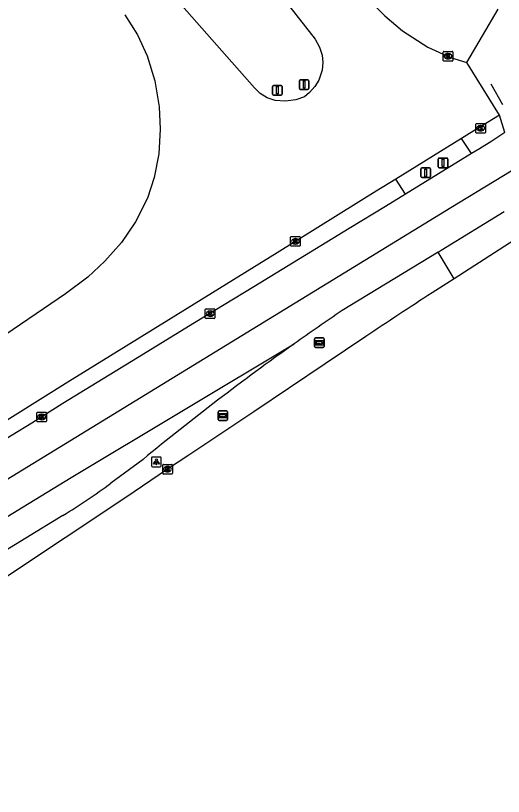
# Model space of a CAD drawing. Extents: x 157466 to 158888, y 383063 to 384677.
# Drawn here: x 157844.3 to 157894.8, y 383118.6 to 383199.4 of the extents above; entities that cross this region are included whole.
import ezdxf

# ---------------------------------------------------------------- set-up
doc = ezdxf.new("R2010")
doc.units = 0
for name, color, linetype in [('IMGEO_Afsluitpaal', 7, 'Continuous'), ('IMGEO_Berm_groen', 7, 'Continuous'), ('IMGEO_Berm_open', 7, 'Continuous'), ('IMGEO_Hek', 7, 'Continuous'), ('IMGEO_Kolk', 7, 'Continuous'), ('IMGEO_Lichtpunt', 7, 'Continuous'), ('IMGEO_OVBaan_gesloten', 7, 'Continuous'), ('IMGEO_Rijbaan_autoweg', 7, 'Continuous'), ('IMGEO_Rijbaan_regionaal_gesloten', 7, 'Continuous'), ('IMGEO_Wegwijzer', 7, 'Continuous')]:
    doc.layers.add(name, color=color, linetype=linetype)

msp = doc.modelspace()

# ---------------------------------------------------------------- linework, layer by layer
at = {"layer": 'IMGEO_Afsluitpaal'}
for p, q in [((157873.651, 383191.876), (157873.651, 383192.676)), ((157873.651, 383192.676), (157873.651, 383191.876)), ((157873.751, 383192.776), (157874.541, 383192.776)), ((157874.541, 383192.776), (157873.751, 383192.776)), ((157874.641, 383192.676), (157874.641, 383191.876)), ((157874.641, 383191.876), (157874.641, 383192.676)), ((157870.881, 383191.287), (157870.881, 383192.087)), ((157870.881, 383192.087), (157870.881, 383191.287)), ((157870.981, 383192.187), (157871.771, 383192.187)), ((157871.771, 383192.187), (157870.981, 383192.187)), ((157871.871, 383192.087), (157871.871, 383191.287)), ((157871.871, 383191.287), (157871.871, 383192.087)), ((157874.541, 383191.776), (157873.751, 383191.776)), ((157873.751, 383191.776), (157874.541, 383191.776)), ((157871.771, 383191.187), (157870.981, 383191.187)), ((157870.981, 383191.187), (157871.771, 383191.187)), ((157888.034, 383183.767), (157888.034, 383184.567)), ((157888.034, 383184.567), (157888.034, 383183.767)), ((157888.134, 383184.667), (157888.924, 383184.667)), ((157888.924, 383184.667), (157888.134, 383184.667)), ((157889.024, 383184.567), (157889.024, 383183.767)), ((157889.024, 383183.767), (157889.024, 383184.567)), ((157886.232, 383182.744), (157886.232, 383183.544)), ((157886.232, 383183.544), (157886.232, 383182.744)), ((157886.332, 383183.644), (157887.122, 383183.644)), ((157887.122, 383183.644), (157886.332, 383183.644)), ((157887.222, 383183.544), (157887.222, 383182.744)), ((157887.222, 383182.744), (157887.222, 383183.544)), ((157888.924, 383183.667), (157888.134, 383183.667)), ((157888.134, 383183.667), (157888.924, 383183.667)), ((157887.122, 383182.644), (157886.332, 383182.644)), ((157886.332, 383182.644), (157887.122, 383182.644))]:
    msp.add_line(p, q, dxfattribs=at)
for points in [[(157874.071, 383192.651), (157874.221, 383192.651), (157874.221, 383191.901), (157874.071, 383191.901), (157874.071, 383192.651)], [(157871.301, 383192.062), (157871.451, 383192.062), (157871.451, 383191.312), (157871.301, 383191.312), (157871.301, 383192.062)], [(157888.454, 383184.542), (157888.604, 383184.542), (157888.604, 383183.792), (157888.454, 383183.792), (157888.454, 383184.542)], [(157886.652, 383183.519), (157886.802, 383183.519), (157886.802, 383182.769), (157886.652, 383182.769), (157886.652, 383183.519)]]:
    msp.add_lwpolyline(points, dxfattribs=at)
for centre, start, end in [((157873.751, 383192.676), 90, 180), ((157873.751, 383192.676), 90, 180), ((157874.541, 383192.676), 0, 90), ((157874.541, 383192.676), 360, 90), ((157870.981, 383192.087), 90, 180), ((157870.981, 383192.087), 90, 180), ((157871.771, 383192.087), 0, 90), ((157871.771, 383192.087), 360, 90), ((157873.751, 383191.876), 180, 270), ((157873.751, 383191.876), 180, 270), ((157874.541, 383191.876), 270, 0), ((157874.541, 383191.876), 270, 0), ((157870.981, 383191.287), 180, 270), ((157870.981, 383191.287), 180, 270), ((157871.771, 383191.287), 270, 0), ((157871.771, 383191.287), 270, 0), ((157888.134, 383184.567), 90, 180), ((157888.134, 383184.567), 90, 180), ((157888.924, 383184.567), 0, 90), ((157888.924, 383184.567), 360, 90), ((157886.332, 383183.544), 90, 180), ((157886.332, 383183.544), 90, 180), ((157887.122, 383183.544), 0, 90), ((157887.122, 383183.544), 360, 90), ((157888.134, 383183.767), 180, 270), ((157888.134, 383183.767), 180, 270), ((157888.924, 383183.767), 270, 0), ((157888.924, 383183.767), 270, 0), ((157886.332, 383182.744), 180, 270), ((157886.332, 383182.744), 180, 270), ((157887.122, 383182.744), 270, 0), ((157887.122, 383182.744), 270, 0)]:
    msp.add_arc(centre, 0.1, start, end, dxfattribs=at)
at = {"layer": 'IMGEO_Berm_groen'}
for points in [[(157890.988, 383194.548), (157894.253, 383200.099)], [(157894.92, 383187.296), (157894.369, 383189.107)]]:
    msp.add_lwpolyline(points, dxfattribs=at)
at = {"layer": 'IMGEO_Berm_open'}
for points in [[(157891.471, 383185.128), (157890.451, 383186.697)], [(157884.657, 383180.939), (157883.653, 383182.477)], [(157889.672, 383172.169), (157888.031, 383174.934)]]:
    msp.add_lwpolyline(points, dxfattribs=at)
at = {"layer": 'IMGEO_Hek'}
msp.add_lwpolyline([(157893.466, 383192.367), (157894.699, 383190.221)], dxfattribs=at)
at = {"layer": 'IMGEO_Kolk'}
for p, q in [((157888.547, 383194.782), (157888.547, 383195.634)), ((157888.622, 383195.708), (157889.474, 383195.708)), ((157889.548, 383195.634), (157889.548, 383194.782)), ((157889.058, 383194.928), (157889.033, 383194.928)), ((157889.035, 383195.488), (157889.06, 383195.488)), ((157889.474, 383194.708), (157888.622, 383194.708)), ((157891.921, 383187.323), (157891.921, 383188.175)), ((157891.996, 383188.249), (157892.848, 383188.249)), ((157892.409, 383188.029), (157892.434, 383188.029)), ((157892.922, 383188.175), (157892.922, 383187.323)), ((157892.848, 383187.249), (157891.996, 383187.249)), ((157892.432, 383187.469), (157892.407, 383187.469)), ((157872.745, 383175.612), (157872.745, 383176.464)), ((157872.82, 383176.538), (157873.672, 383176.538)), ((157873.233, 383176.318), (157873.258, 383176.318)), ((157873.746, 383176.464), (157873.746, 383175.612)), ((157873.672, 383175.538), (157872.82, 383175.538)), ((157873.256, 383175.758), (157873.231, 383175.758)), ((157863.915, 383168.125), (157863.915, 383168.977)), ((157863.99, 383169.051), (157864.842, 383169.051)), ((157864.916, 383168.977), (157864.916, 383168.125)), ((157864.426, 383168.271), (157864.401, 383168.271)), ((157864.403, 383168.831), (157864.428, 383168.831)), ((157864.842, 383168.051), (157863.99, 383168.051)), ((157846.469, 383157.423), (157846.469, 383158.275)), ((157846.544, 383158.349), (157847.396, 383158.349)), ((157846.98, 383157.569), (157846.955, 383157.569)), ((157846.957, 383158.129), (157846.982, 383158.129)), ((157847.47, 383158.275), (157847.47, 383157.423)), ((157847.396, 383157.349), (157846.544, 383157.349)), ((157859.506, 383152.016), (157859.506, 383152.868)), ((157859.581, 383152.942), (157860.433, 383152.942)), ((157859.994, 383152.722), (157860.019, 383152.722)), ((157860.507, 383152.868), (157860.507, 383152.016)), ((157860.433, 383151.942), (157859.581, 383151.942)), ((157860.017, 383152.162), (157859.992, 383152.162))]:
    msp.add_line(p, q, dxfattribs=at)
for points in [[(157888.547, 383194.782), (157888.547, 383195.634)], [(157888.622, 383195.708), (157889.474, 383195.708)], [(157889.548, 383195.634), (157889.548, 383194.782)], [(157888.868, 383195.408), (157888.991, 383195.408), (157888.991, 383195.257), (157889.121, 383195.408), (157889.285, 383195.408), (157889.139, 383195.257), (157889.292, 383195.008), (157889.14, 383195.008), (157889.055, 383195.172), (157888.991, 383195.105), (157888.991, 383195.008), (157888.868, 383195.008), (157888.868, 383195.408)], [(157889.474, 383194.708), (157888.622, 383194.708)], [(157891.921, 383187.323), (157891.921, 383188.175)], [(157891.996, 383188.249), (157892.848, 383188.249)], [(157892.242, 383187.949), (157892.365, 383187.949), (157892.365, 383187.798), (157892.495, 383187.949), (157892.659, 383187.949), (157892.513, 383187.798), (157892.666, 383187.549), (157892.514, 383187.549), (157892.429, 383187.713), (157892.365, 383187.646), (157892.365, 383187.549), (157892.242, 383187.549), (157892.242, 383187.949)], [(157892.922, 383188.175), (157892.922, 383187.323)], [(157892.848, 383187.249), (157891.996, 383187.249)], [(157872.745, 383175.612), (157872.745, 383176.464)], [(157872.82, 383176.538), (157873.672, 383176.538)], [(157873.066, 383176.238), (157873.189, 383176.238), (157873.189, 383176.087), (157873.319, 383176.238), (157873.483, 383176.238), (157873.337, 383176.087), (157873.49, 383175.838), (157873.338, 383175.838), (157873.253, 383176.002), (157873.189, 383175.935), (157873.189, 383175.838), (157873.066, 383175.838), (157873.066, 383176.238)], [(157873.746, 383176.464), (157873.746, 383175.612)], [(157873.672, 383175.538), (157872.82, 383175.538)], [(157863.915, 383168.125), (157863.915, 383168.977)], [(157863.99, 383169.051), (157864.842, 383169.051)], [(157864.916, 383168.977), (157864.916, 383168.125)], [(157864.236, 383168.751), (157864.359, 383168.751), (157864.359, 383168.6), (157864.489, 383168.751), (157864.653, 383168.751), (157864.507, 383168.6), (157864.66, 383168.351), (157864.508, 383168.351), (157864.423, 383168.515), (157864.359, 383168.448), (157864.359, 383168.351), (157864.236, 383168.351), (157864.236, 383168.751)], [(157864.842, 383168.051), (157863.99, 383168.051)], [(157846.469, 383157.423), (157846.469, 383158.275)], [(157846.544, 383158.349), (157847.396, 383158.349)], [(157846.79, 383158.049), (157846.913, 383158.049), (157846.913, 383157.898), (157847.043, 383158.049), (157847.207, 383158.049), (157847.061, 383157.898), (157847.214, 383157.649), (157847.062, 383157.649), (157846.977, 383157.813), (157846.913, 383157.746), (157846.913, 383157.649), (157846.79, 383157.649), (157846.79, 383158.049)], [(157847.47, 383158.275), (157847.47, 383157.423)], [(157847.396, 383157.349), (157846.544, 383157.349)], [(157859.506, 383152.016), (157859.506, 383152.868)], [(157859.581, 383152.942), (157860.433, 383152.942)], [(157860.507, 383152.868), (157860.507, 383152.016)], [(157860.433, 383151.942), (157859.581, 383151.942)], [(157859.827, 383152.642), (157859.95, 383152.642), (157859.95, 383152.491), (157860.08, 383152.642), (157860.244, 383152.642), (157860.098, 383152.491), (157860.251, 383152.242), (157860.099, 383152.242), (157860.014, 383152.406), (157859.95, 383152.339), (157859.95, 383152.242), (157859.827, 383152.242), (157859.827, 383152.642)]]:
    msp.add_lwpolyline(points, dxfattribs=at)
for centre, start, end in [((157888.624, 383195.632), 91.55205, 178.44795), ((157888.624, 383195.632), 91.55205, 178.44795), ((157889.472, 383195.632), 1.55205, 88.44795), ((157889.472, 383195.632), 1.55205, 88.44795), ((157888.624, 383194.784), 181.55205, 268.44795), ((157888.624, 383194.784), 181.55205, 268.44795), ((157889.472, 383194.784), 271.55205, 358.44795), ((157889.472, 383194.784), 271.55205, 358.44795), ((157891.998, 383188.173), 91.55205, 178.44795), ((157891.998, 383188.173), 91.55205, 178.44795), ((157892.846, 383188.173), 1.55205, 88.44795), ((157892.846, 383188.173), 1.55205, 88.44795), ((157891.998, 383187.325), 181.55205, 268.44795), ((157891.998, 383187.325), 181.55205, 268.44795), ((157892.846, 383187.325), 271.55205, 358.44795), ((157892.846, 383187.325), 271.55205, 358.44795), ((157872.822, 383176.462), 91.55205, 178.44795), ((157872.822, 383176.462), 91.55205, 178.44795), ((157873.67, 383176.462), 1.55205, 88.44795), ((157873.67, 383176.462), 1.55205, 88.44795), ((157872.822, 383175.614), 181.55205, 268.44795), ((157872.822, 383175.614), 181.55205, 268.44795), ((157873.67, 383175.614), 271.55205, 358.44795), ((157873.67, 383175.614), 271.55205, 358.44795), ((157863.992, 383168.975), 91.55205, 178.44795), ((157863.992, 383168.975), 91.55205, 178.44795), ((157864.84, 383168.975), 1.55205, 88.44795), ((157864.84, 383168.975), 1.55205, 88.44795), ((157863.992, 383168.127), 181.55205, 268.44795), ((157863.992, 383168.127), 181.55205, 268.44795), ((157864.84, 383168.127), 271.55205, 358.44795), ((157864.84, 383168.127), 271.55205, 358.44795), ((157846.546, 383158.273), 91.55205, 178.44795), ((157846.546, 383158.273), 91.55205, 178.44795), ((157847.394, 383158.273), 1.55205, 88.44795), ((157847.394, 383158.273), 1.55205, 88.44795), ((157846.546, 383157.425), 181.55205, 268.44795), ((157846.546, 383157.425), 181.55205, 268.44795), ((157847.394, 383157.425), 271.55205, 358.44795), ((157847.394, 383157.425), 271.55205, 358.44795), ((157859.583, 383152.866), 91.55205, 178.44795), ((157859.583, 383152.866), 91.55205, 178.44795), ((157860.431, 383152.866), 1.55205, 88.44795), ((157860.431, 383152.866), 1.55205, 88.44795), ((157859.583, 383152.018), 181.55205, 268.44795), ((157859.583, 383152.018), 181.55205, 268.44795), ((157860.431, 383152.018), 271.55205, 358.44795), ((157860.431, 383152.018), 271.55205, 358.44795)]:
    msp.add_arc(centre, 0.0765, start, end, dxfattribs=at)
for centre, major_axis, ratio, start_param, end_param in [((157889.034, 383195.208), (-0.387, 0.002), 0.722429, 4.712389, 7.853982), ((157889.059, 383195.208), (-0.39, 0.002), 0.717154, 1.570796, 4.712389), ((157892.408, 383187.749), (-0.387, 0.002), 0.722429, 4.712389, 7.853982), ((157892.433, 383187.749), (-0.39, 0.002), 0.717154, 1.570796, 4.712389), ((157873.232, 383176.038), (-0.387, 0.002), 0.722429, 4.712389, 7.853982), ((157873.257, 383176.038), (-0.39, 0.002), 0.717154, 1.570796, 4.712389), ((157864.402, 383168.551), (-0.387, 0.002), 0.722429, 4.712389, 7.853982), ((157864.427, 383168.551), (-0.39, 0.002), 0.717154, 1.570796, 4.712389), ((157846.956, 383157.849), (-0.387, 0.002), 0.722429, 4.712389, 7.853982), ((157846.981, 383157.849), (-0.39, 0.002), 0.717154, 1.570796, 4.712389), ((157859.993, 383152.442), (-0.387, 0.002), 0.722429, 4.712389, 7.853982), ((157860.018, 383152.442), (-0.39, 0.002), 0.717154, 1.570796, 4.712389)]:
    msp.add_ellipse(centre, major_axis=major_axis, ratio=ratio, start_param=start_param, end_param=end_param, dxfattribs=at)
at = {"layer": 'IMGEO_Lichtpunt'}
for p, q in [((157858.352, 383153.604), (157858.352, 383152.797)), ((157858.352, 383153.604), (157858.352, 383152.797)), ((157859.254, 383153.699), (157858.446, 383153.699)), ((157859.254, 383153.699), (157858.446, 383153.699)), ((157859.348, 383152.797), (157859.348, 383153.604)), ((157859.348, 383152.797), (157859.348, 383153.604)), ((157858.446, 383152.703), (157859.254, 383152.703)), ((157858.446, 383152.703), (157859.254, 383152.703))]:
    msp.add_line(p, q, dxfattribs=at)
for points in [[(157858.726, 383153.268), (157858.765, 383153.24), (157858.577, 383152.978), (157858.539, 383153.005), (157858.726, 383153.268)], [(157858.828, 383153.22), (157858.875, 383153.22), (157858.875, 383152.898), (157858.828, 383152.898), (157858.828, 383153.22)], [(157858.938, 383153.24), (157858.976, 383153.267), (157859.163, 383153.005), (157859.124, 383152.977), (157858.938, 383153.24)]]:
    msp.add_lwpolyline(points, dxfattribs=at)
msp.add_circle((157858.851, 383153.402), 0.0994, dxfattribs=at)
for centre, start, end in [((157858.446, 383153.604), 90, 180), ((157858.446, 383153.604), 90, 180), ((157859.254, 383153.604), 0, 90), ((157859.254, 383153.604), 0, 90), ((157858.446, 383152.797), 180, 270), ((157858.446, 383152.797), 180, 270), ((157859.254, 383152.797), 270, 0), ((157859.254, 383152.797), 270, 360)]:
    msp.add_arc(centre, 0.0946, start, end, dxfattribs=at)
at = {"layer": 'IMGEO_OVBaan_gesloten'}
for points in [[(157896.466, 383176.553), (157889.672, 383172.169)], [(157889.672, 383172.169), (157888.913, 383171.679), (157887.399, 383170.702)], [(157880.522, 383166.184), (157878.429, 383164.767), (157876.333, 383163.353), (157868.922, 383158.397), (157862.202, 383153.903), (157860.007, 383152.442), (157855.694, 383149.521), (157843.126, 383141.158)]]:
    msp.add_lwpolyline(points, dxfattribs=at)
msp.add_arc((158221.598, 382654.514), 614.93, 122.920476, 123.687152, dxfattribs=at)
at = {"layer": 'IMGEO_Rijbaan_autoweg'}
for points in [[(157806.043, 383286.958), (157809.02, 383283.105), (157813.865, 383277.268), (157820.294, 383269.73), (157826.846, 383262.251), (157833.364, 383254.789), (157840.022, 383247.201), (157846.701, 383239.7), (157853.278, 383232.232), (157859.717, 383224.974), (157865.865, 383218.004), (157865.617, 383217.731), (157870.157, 383212.61), (157873.502, 383208.874), (157877.638, 383204.415), (157880.417, 383201.515), (157882.513, 383199.384), (157884.347, 383197.829), (157886.939, 383196.155), (157889.295, 383195.097), (157890.988, 383194.548)], [(157867.895, 383206.426), (157875.277, 383196.98), (157875.749, 383196.162), (157876.012, 383195.334), (157876.095, 383194.575), (157876.016, 383193.775), (157875.673, 383192.732), (157875.256, 383192.067), (157874.7, 383191.446), (157874.179, 383191.007), (157873.291, 383190.704), (157872.207, 383190.558), (157871.145, 383190.644), (157870.308, 383190.898), (157869.607, 383191.355), (157868.994, 383191.922), (157854.711, 383208.17)], [(157855.566, 383199.506), (157856.899, 383197.423), (157857.884, 383195.261), (157858.684, 383192.666), (157859.146, 383189.981), (157859.253, 383187.649), (157859.115, 383185.116), (157858.606, 383182.64), (157857.912, 383180.507), (157856.698, 383178.048), (157855.239, 383175.932), (157853.499, 383173.99), (157851.744, 383172.323), (157849.454, 383170.617), (157841.696, 383165.357), (157833.241, 383159.628)], [(157894.369, 383189.107), (157890.988, 383194.548)], [(157894.369, 383189.107), (157891.281, 383187.205), (157890.451, 383186.697)], [(157890.451, 383186.697), (157883.653, 383182.477)], [(157883.653, 383182.477), (157881.622, 383181.231), (157871.354, 383174.865), (157860.153, 383167.914), (157849.693, 383161.439), (157841.31, 383156.253)]]:
    msp.add_lwpolyline(points, dxfattribs=at)
at = {"layer": 'IMGEO_Rijbaan_regionaal_gesloten'}
for points in [[(157913.341, 383194.116), (157889.349, 383179.52), (157857.728, 383160.152), (157837.751, 383147.916), (157794.84, 383121.634)], [(157894.92, 383187.296), (157894.317, 383186.907), (157893.578, 383186.431), (157892.318, 383185.619), (157891.471, 383185.128)], [(157891.471, 383185.128), (157884.657, 383180.939)], [(157884.657, 383180.939), (157882.554, 383179.659), (157878.8, 383177.366), (157868.94, 383171.316), (157862.81, 383167.604), (157856.887, 383163.977), (157849.155, 383159.244), (157845.949, 383157.222), (157839.795, 383153.47), (157829.897, 383147.362), (157823.446, 383143.428), (157811.943, 383136.384), (157807.716, 383133.779), (157800.052, 383129.09), (157794.629, 383125.703), (157793.239, 383124.775)], [(157888.031, 383174.934), (157888.346, 383175.127), (157894.855, 383179.135)], [(157888.031, 383174.934), (157878.101, 383168.871)], [(157796.408, 383118.555), (157818.208, 383132.145), (157850.017, 383151.587), (157873.129, 383165.431)], [(157857.462, 383153.459), (157854.14, 383150.994)], [(157849.171, 383147.658), (157841.466, 383142.967)]]:
    msp.add_lwpolyline(points, dxfattribs=at)
for centre, radius, start, end in [((158026.737, 382948.727), 265.624, 124.02629, 125.33046), ((158030.357, 382943.439), 272.031, 125.30846, 129.46233), ((157814.644, 383204.456), 66.469, 301.29556, 306.4563)]:
    msp.add_arc(centre, radius, start, end, dxfattribs=at)
at = {"layer": 'IMGEO_Wegwijzer'}
for p, q in [((157875.214, 383165.134), (157875.214, 383165.934)), ((157875.214, 383165.934), (157875.214, 383165.134)), ((157875.314, 383166.034), (157876.104, 383166.034)), ((157876.104, 383166.034), (157875.314, 383166.034)), ((157876.204, 383165.934), (157876.204, 383165.134)), ((157876.204, 383165.134), (157876.204, 383165.934)), ((157876.104, 383165.034), (157875.314, 383165.034)), ((157875.314, 383165.034), (157876.104, 383165.034)), ((157865.233, 383157.587), (157865.233, 383158.387)), ((157865.233, 383158.387), (157865.233, 383157.587)), ((157865.333, 383158.487), (157866.123, 383158.487)), ((157866.123, 383158.487), (157865.333, 383158.487)), ((157866.223, 383158.387), (157866.223, 383157.587)), ((157866.223, 383157.587), (157866.223, 383158.387)), ((157866.123, 383157.487), (157865.333, 383157.487)), ((157865.333, 383157.487), (157866.123, 383157.487))]:
    msp.add_line(p, q, dxfattribs=at)
for points in [[(157875.315, 383165.766), (157876.103, 383165.766), (157876.103, 383165.302), (157875.315, 383165.302), (157875.315, 383165.766)], [(157875.38, 383165.618), (157875.38, 383165.534), (157875.38, 383165.45), (157875.791, 383165.45), (157875.791, 383165.367), (157876.038, 383165.534), (157875.791, 383165.701), (157875.791, 383165.618), (157875.38, 383165.618)], [(157865.334, 383158.219), (157866.122, 383158.219), (157866.122, 383157.755), (157865.334, 383157.755), (157865.334, 383158.219)], [(157865.399, 383158.071), (157865.399, 383157.987), (157865.399, 383157.903), (157865.81, 383157.903), (157865.81, 383157.82), (157866.057, 383157.987), (157865.81, 383158.154), (157865.81, 383158.071), (157865.399, 383158.071)]]:
    msp.add_lwpolyline(points, dxfattribs=at)
for centre, start, end in [((157875.314, 383165.934), 90, 180), ((157875.314, 383165.934), 90, 180), ((157876.104, 383165.934), 0, 90), ((157876.104, 383165.934), 360, 90), ((157875.314, 383165.134), 180, 270), ((157875.314, 383165.134), 180, 270), ((157876.104, 383165.134), 270, 0), ((157876.104, 383165.134), 270, 0), ((157865.333, 383158.387), 90, 180), ((157865.333, 383158.387), 90, 180), ((157866.123, 383158.387), 0, 90), ((157866.123, 383158.387), 360, 90), ((157865.333, 383157.587), 180, 270), ((157865.333, 383157.587), 180, 270), ((157866.123, 383157.587), 270, 0), ((157866.123, 383157.587), 270, 0)]:
    msp.add_arc(centre, 0.1, start, end, dxfattribs=at)

doc.saveas('drawing.dxf')
